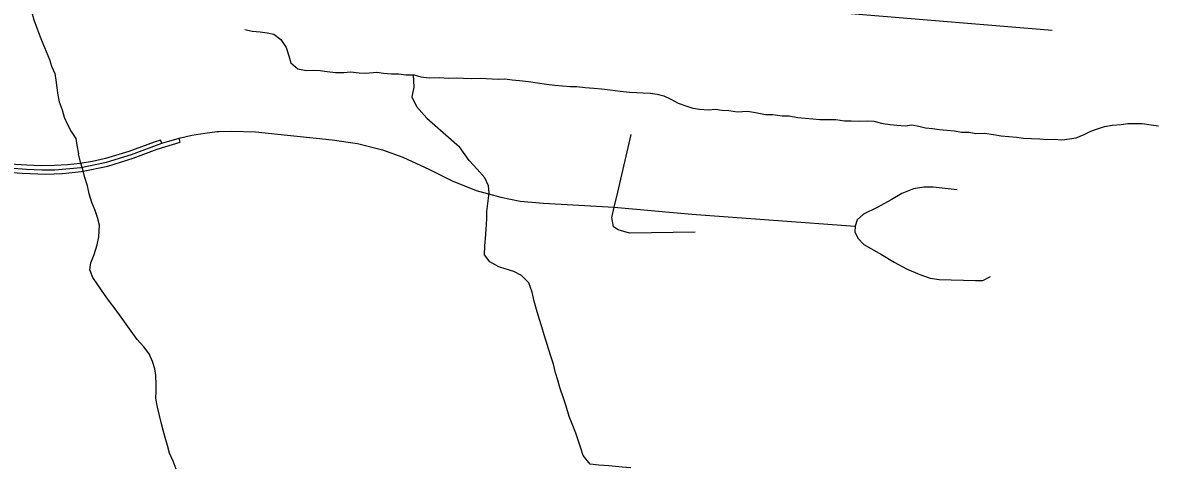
# Model space of a CAD drawing. Extents: x 114604 to 551442, y 316898 to 567001.
# Drawn here: x 230692 to 239507, y 398303 to 401761 of the extents above; entities that cross this region are included whole.
import ezdxf

# ---------------------------------------------------------------- set-up
doc = ezdxf.new("R2010")
doc.units = 0
for name, color, linetype in [('GE_P_Alignment_100_Cardinal_Points', 7, 'Continuous'), ('GE_P_Alignment_500_Cardinal_Points', 7, 'Continuous'), ('PM_P_Cells', 7, 'Continuous')]:
    doc.layers.add(name, color=color, linetype=linetype)

msp = doc.modelspace()

# ---------------------------------------------------------------- linework, layer by layer
at = {"layer": 'GE_P_Alignment_100_Cardinal_Points'}
for points in [[(230454.5, 400641.6), (230722.9, 400621.4), (230840.1, 400616.2), (230942.6, 400617.3), (231146, 400635.7), (231345.8, 400674.9), (231538.6, 400736), (231774.3, 400823.9), (231910.3, 400863.6), (232008.6, 400885.4), (232109.5, 400902.1), (232207.1, 400914.6), (232222.4, 400914.9)], [(232222.4, 400914.9), (232319.9, 400917.1), (232504.2, 400911.7), (233100.8, 400850.9), (233298.2, 400821.8), (233491.4, 400771.5), (233649.9, 400714.7), (233857.2, 400618.2), (234033.9, 400531), (234221, 400455.4), (234412.1, 400404), (234564.1, 400373.5), (234744.9, 400356.8), (235295.5, 400325.8), (235898.8, 400270.7), (237170.9, 400179.1)], [(235924.7, 400131.5), (235414.3, 400124.1), (235326.8, 400150), (235291.2, 400172.8), (235276.8, 400245.2), (235295.5, 400325.8), (235322.5, 400442.7), (235426.5, 400891.5)], [(237964.6, 400460.1), (237778, 400482.8), (237705.9, 400482.3), (237625.3, 400468), (237534.4, 400433), (237450.6, 400382.2), (237340.8, 400322.4), (237234.9, 400272.5), (237186, 400228.8), (237170.9, 400179.1)], [(237170.9, 400179.1), (237169.1, 400132.3), (237193, 400083.2), (237238.3, 400035.6), (237376.3, 399957.6), (237474.7, 399898.2), (237569.6, 399845.6), (237674.7, 399801.7), (237754, 399774.8), (237824.5, 399763.2), (238106.3, 399756.7), (238164.8, 399757.1), (238224.7, 399786.7)]]:
    msp.add_lwpolyline(points, dxfattribs=at)
at = {"layer": 'GE_P_Alignment_500_Cardinal_Points'}
for points in [[(228920.9, 400710.7), (228976.5, 400707.5), (229151.1, 400700.1), (229435.3, 400684.5), (229978.8, 400648.9), (230451.7, 400605.5), (230688, 400590), (230872.5, 400582.5), (231002.7, 400588.7), (231151, 400603.6), (231355.6, 400644.2), (231551.2, 400707.8), (231740.1, 400778.2), (231919, 400832.5), (231910.3, 400863.6)], [(231774.3, 400823.9), (231765.7, 400848.3), (231716.3, 400830.4), (231518.8, 400759.1), (231336.5, 400703.5), (231236.4, 400681.5), (231140.6, 400665.6), (231040.4, 400655.4), (230939.3, 400649), (230839, 400647.4), (230724.4, 400652.6), (230499.9, 400666.2)]]:
    msp.add_lwpolyline(points, dxfattribs=at)
at = {"layer": 'PM_P_Cells'}
for points in [[(230686.7, 402030.5), (230714.6, 401972.3), (230736.5, 401922.2), (230760.4, 401849.9), (230780.3, 401781.7), (230804.2, 401711.5), (230828.1, 401651.3), (230850, 401599.1), (230873.9, 401536.9), (230901.8, 401474.7), (230915.7, 401422.6), (230941.6, 401364.4), (230951.5, 401314.2), (230959.4, 401254.1), (230965.4, 401195.9), (230977.3, 401145.8), (230999.2, 401083.6), (231015.1, 401025.4), (231039, 400975.2), (231070.9, 400915), (231104.8, 400858.8), (231114.2, 400809.3), (231125.7, 400740.2)], [(233814.7, 402108.1), (238704.8, 401702.8)], [(232421.1, 401708.1), (232477.1, 401693.9), (232541.2, 401689.8), (232595.2, 401681.6), (232647.2, 401671.5), (232701.1, 401629.3), (232743.1, 401567.1), (232763, 401502.8), (232778.9, 401448.7), (232832.8, 401400.5), (232898.8, 401388.3), (232956.9, 401390.2), (233006.9, 401388), (233062.9, 401381.9), (233127, 401373.8), (233191, 401373.6), (233243, 401377.5), (233311.1, 401369.4), (233363.1, 401369.3), (233447.1, 401375.1), (233499.1, 401367), (233561.2, 401362.8), (233619.2, 401362.7), (233675.2, 401354.6), (233739.3, 401354.4), (233791.3, 401338.3), (233855.3, 401332.1), (233933.4, 401334), (234009.4, 401329.8), (234065.4, 401331.7), (234123.5, 401329.5), (234185.5, 401327.4), (234253.5, 401329.3), (234393.6, 401321), (234443.6, 401322.9), (234501.7, 401316.7), (234557.7, 401310.6), (234629.7, 401304.4), (234699.7, 401292.2), (234769.8, 401282.1), (234833.8, 401273.9), (234893.8, 401269.8), (234953.8, 401263.6), (235003.9, 401263.5), (235069.9, 401255.4), (235135.9, 401251.2), (235195.9, 401247.1), (235264, 401238.9), (235342, 401228.7), (235414, 401220.6), (235472.1, 401216.4), (235522.1, 401216.3), (235578.1, 401212.2), (235630.1, 401204.1), (235682.1, 401191.9), (235736.1, 401165.7), (235792.1, 401135.5), (235852.1, 401113.4), (235908.1, 401095.2), (235960.1, 401089.1), (236030.2, 401082.9), (236084.2, 401088.8), (236136.2, 401080.7), (236188.2, 401076.6), (236254.2, 401068.4), (236332.3, 401072.2), (236396.3, 401062.1), (236472.3, 401045.9), (236530.4, 401045.8), (236602.4, 401035.6), (236656.4, 401035.5), (236724.5, 401023.3), (236780.5, 401019.2), (236840.5, 401013), (236896.5, 401006.9), (237020.6, 401006.6), (237088.6, 400998.5), (237140.7, 400996.4), (237204.7, 400994.2), (237264.7, 400996.1), (237316.7, 400994), (237386.8, 400977.8), (237442.8, 400967.6), (237494.8, 400963.5), (237560.8, 400959.4), (237612.9, 400965.3), (237666.9, 400957.1), (237718.9, 400943), (237772.9, 400936.9), (237826.9, 400928.7), (237883, 400924.6), (237943, 400920.5), (237997, 400908.3), (238057, 400908.2), (238109, 400898.1), (238177.1, 400901.9), (238247.1, 400889.8), (238307.1, 400881.6), (238427.2, 400869.3), (238481.2, 400863.2), (238543.2, 400859.1)], [(233731.3, 401354.4), (233735.1, 401258.2), (233721, 401184), (233756.8, 401107.8), (233836.7, 401017.4), (234092.5, 400796.3)], [(238543.2, 400859.1), (238607.3, 400856.9), (238663.3, 400852.8), (238719.3, 400854.7), (238779.4, 400848.5), (238837.4, 400856.4), (238891.5, 400866.3), (238953.5, 400890.3), (239003.6, 400916.2), (239057.7, 400936.2), (239111.8, 400954.1), (239169.8, 400964), (239239.8, 400969.9), (239291.9, 400975.8), (239404, 400975.5), (239474, 400967.4), (239532, 400957.2)], [(234398.4, 399861.8), (234328.5, 399899.9), (234286.7, 399954.1), (234288.8, 400026.2), (234294.9, 400082.3), (234299.1, 400152.4), (234303.3, 400234.5), (234305.4, 400292.7), (234321.7, 400436.9), (234317.9, 400491), (234290, 400555.1), (234228.2, 400621.3), (234166.4, 400689.5), (234092.5, 400796.3)], [(231496.5, 399415.6), (231458.7, 399471.7), (231410.8, 399535.9), (231367, 399592), (231329.1, 399648.2), (231277.3, 399722.3), (231239.5, 399778.5), (231215.6, 399838.6), (231221.7, 399892.7), (231247.9, 399958.8), (231272, 400032.9), (231286.2, 400095), (231290.4, 400185.1), (231274.5, 400245.3), (231256.6, 400299.4), (231230.8, 400363.5), (231208.9, 400429.6), (231197.1, 400491.8), (231173.3, 400563.9), (231159.4, 400618), (231141.5, 400676.1), (231125.7, 400740.2)], [(235424.5, 398300.2), (235358.5, 398304.2), (235304.5, 398308.3), (235252.6, 398314.3), (235174.6, 398320.4), (235108.6, 398328.5), (235054.8, 398394.6), (235037, 398452.8), (235015.1, 398514.9), (234997.2, 398569), (234967.4, 398641.2), (234945.6, 398699.3), (234921.7, 398779.4), (234903.9, 398833.6), (234872.1, 398923.7), (234856.2, 398979.9), (234838.4, 399038), (234822.5, 399106.1), (234804.6, 399160.2), (234784.8, 399224.3), (234766.9, 399284.5), (234751.1, 399334.6), (234731.2, 399394.7), (234711.4, 399460.8), (234691.5, 399531), (234673.7, 399595.1), (234657.9, 399665.2), (234630, 399737.4), (234574.2, 399795.5), (234514.3, 399825.6), (234454.3, 399843.7), (234398.4, 399861.8)], [(231887.8, 398289.3), (231864, 398351.4), (231836.1, 398413.5), (231820.3, 398471.6), (231800.4, 398535.8), (231786.6, 398591.9), (231772.7, 398642), (231741, 398770.2), (231729.1, 398838.4), (231731.3, 398896.5), (231731.4, 398948.6), (231729.5, 399016.7), (231721.7, 399068.8), (231703.8, 399124.9), (231677.9, 399185), (231636.1, 399241.2), (231582.2, 399297.3), (231536.4, 399361.5), (231496.5, 399415.6)]]:
    msp.add_lwpolyline(points, dxfattribs=at)

doc.saveas('drawing.dxf')
